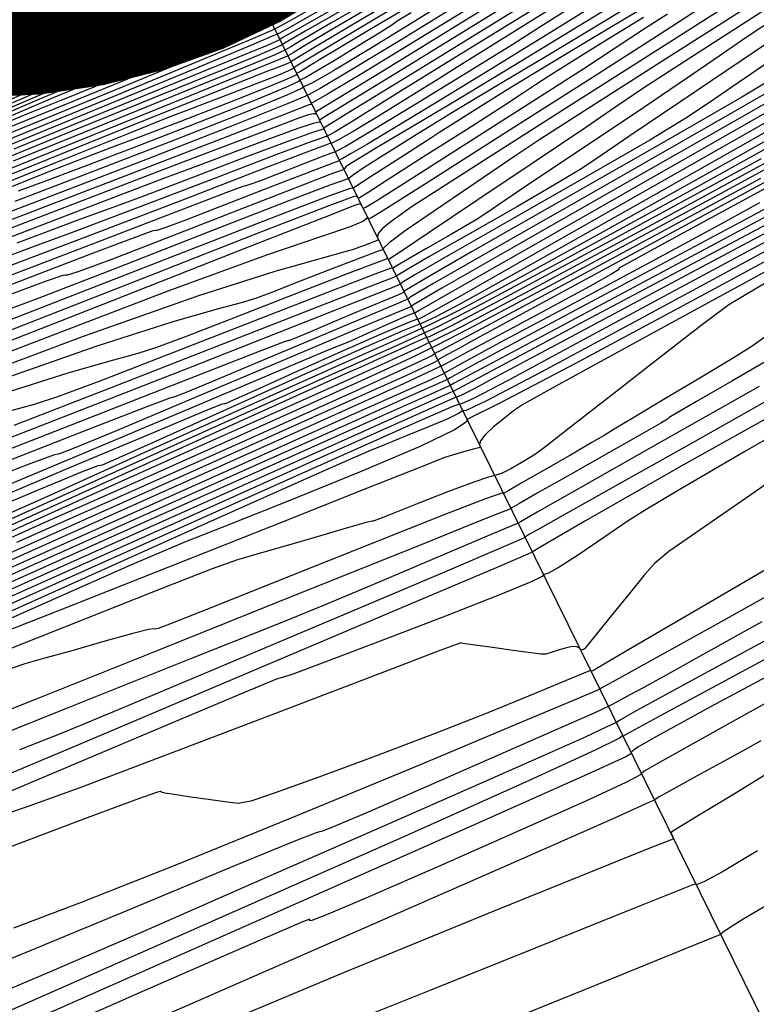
# Model space of a CAD drawing. Extents: x 3249832 to 3255657, y 13789405 to 13793316.
# Tile 277 of 656: x 3254716 to 3254727, y 13790564 to 13790579. Entities that reach past the tile are written whole.
import ezdxf

# ---------------------------------------------------------------- set-up
doc = ezdxf.new("R2010")
doc.units = 0
doc.header["$LTSCALE"] = 100
doc.header["$MEASUREMENT"] = 0
doc.linetypes.add('DASHED', pattern=[0.75, 0.5, -0.25])
for name, color, linetype in [('GRATIO_CON', 10, 'CONTINUOUS'), ('GRATIO_ICON', 7, 'CONTINUOUS'), ('PLAN', 7, 'CONTINUOUS'), ('TARGETS_EAST', 7, 'CONTINUOUS')]:
    doc.layers.add(name, color=color, linetype=linetype)

# ---------------------------------------------------------------- blocks, each defined once
blk = doc.blocks.new('Gratio_032316_contours')
at = {"layer": 'GRATIO_CON', "color": 5, "linetype": 'Continuous', "flags": 128}
for points in [[(3254727.422, 13790565.401), (3254726.884, 13790565.086), (3254726.66, 13790564.947), (3254726.563, 13790564.88), (3254726.529, 13790564.85), (3254726.526, 13790564.84), (3254726.527, 13790564.838), (3254726.526, 13790564.839), (3254726.525, 13790564.841), (3254726.461, 13790564.817), (3254726.024, 13790564.641), (3254724.839, 13790564.16), (3254722.721, 13790563.3)], [(3254727.095, 13790566.146), (3254726.55, 13790565.821), (3254726.27, 13790565.667), (3254726.16, 13790565.621), (3254726.138, 13790565.626), (3254726.093, 13790565.616), (3254725.805, 13790565.503), (3254725.027, 13790565.19), (3254723.634, 13790564.629), (3254721.993, 13790563.97), (3254720.592, 13790563.411)], [(3254727.15, 13790567.858), (3254726.946, 13790567.744), (3254726.58, 13790567.542), (3254726.149, 13790567.306), (3254725.783, 13790567.104), (3254725.579, 13790566.99), (3254725.504, 13790566.946), (3254725.494, 13790566.938), (3254725.493, 13790566.937), (3254725.493, 13790566.938), (3254725.493, 13790566.937), (3254725.417, 13790566.901), (3254724.88, 13790566.66), (3254723.42, 13790566.016), (3254720.804, 13790564.867), (3254717.725, 13790563.521)], [(3254728.188, 13790568.981), (3254726.528, 13790568.056), (3254725.653, 13790567.567), (3254725.332, 13790567.384), (3254725.289, 13790567.351), (3254725.263, 13790567.323), (3254725.046, 13790567.209), (3254724.445, 13790566.929), (3254723.362, 13790566.445), (3254722.085, 13790565.883), (3254720.997, 13790565.41), (3254720.387, 13790565.15), (3254720.16, 13790565.061), (3254720.126, 13790565.056), (3254720.126, 13790565.064), (3254720.127, 13790565.072), (3254720.127, 13790565.081), (3254720.029, 13790565.047), (3254719.352, 13790564.757), (3254717.52, 13790563.955), (3254714.21, 13790562.497)], [(3254745.307, 13790578.768), (3254743.777, 13790577.894), (3254742.819, 13790577.328), (3254741.781, 13790576.723), (3254739.771, 13790575.609), (3254736.247, 13790573.7), (3254732.077, 13790571.455), (3254728.477, 13790569.521), (3254726.368, 13790568.386), (3254725.476, 13790567.901), (3254725.233, 13790567.76), (3254725.157, 13790567.705), (3254725.132, 13790567.675), (3254725.133, 13790567.66), (3254725.046, 13790567.608), (3254724.409, 13790567.318), (3254722.676, 13790566.546), (3254719.533, 13790565.154), (3254715.615, 13790563.422)], [(3254729.493, 13790570.353), (3254726.99, 13790569.007), (3254725.592, 13790568.252), (3254725.078, 13790567.972), (3254725.004, 13790567.932), (3254725.001, 13790567.935), (3254724.997, 13790567.939), (3254724.997, 13790567.936), (3254724.947, 13790567.9), (3254724.572, 13790567.714), (3254723.54, 13790567.24), (3254721.645, 13790566.392), (3254719.175, 13790565.298), (3254716.545, 13790564.138), (3254714.125, 13790563.073)], [(3254727.164, 13790569.713), (3254726.101, 13790569.119), (3254725.673, 13790568.879), (3254725.514, 13790568.79), (3254725.329, 13790568.69), (3254725.111, 13790568.572), (3254724.925, 13790568.472), (3254724.794, 13790568.403), (3254724.562, 13790568.295), (3254724.03, 13790568.059), (3254723.086, 13790567.644), (3254721.976, 13790567.158), (3254721.033, 13790566.747), (3254720.506, 13790566.522), (3254720.31, 13790566.445), (3254720.279, 13790566.441), (3254720.223, 13790566.427), (3254719.876, 13790566.29), (3254718.952, 13790565.91), (3254717.289, 13790565.219), (3254715.235, 13790564.369), (3254713.264, 13790563.563)], [(3254727.746, 13790570.391), (3254726.519, 13790569.706), (3254725.475, 13790569.125), (3254724.89, 13790568.801), (3254724.674, 13790568.682), (3254724.642, 13790568.665), (3254724.597, 13790568.644), (3254724.281, 13790568.508), (3254723.424, 13790568.147), (3254721.87, 13790567.497), (3254719.935, 13790566.695), (3254718.049, 13790565.926), (3254716.565, 13790565.339), (3254715.511, 13790564.94)], [(3254727.433, 13790570.644), (3254726.296, 13790569.979), (3254725.329, 13790569.413), (3254724.788, 13790569.098), (3254724.587, 13790568.98), (3254724.552, 13790568.96), (3254724.542, 13790568.955), (3254724.529, 13790568.949), (3254724.517, 13790568.945), (3254724.508, 13790568.946), (3254724.502, 13790568.95), (3254724.499, 13790568.954), (3254724.483, 13790568.95), (3254724.384, 13790568.909), (3254724.118, 13790568.797), (3254723.622, 13790568.591), (3254722.925, 13790568.306), (3254722.078, 13790567.972), (3254721.148, 13790567.619), (3254720.269, 13790567.294), (3254719.589, 13790567.048), (3254719.206, 13790566.919), (3254719.011, 13790566.883), (3254718.842, 13790566.901), (3254718.58, 13790566.939), (3254718.274, 13790566.983), (3254718.014, 13790567.021), (3254717.869, 13790567.045), (3254717.814, 13790567.059), (3254717.803, 13790567.068), (3254717.756, 13790567.06), (3254717.458, 13790566.957), (3254716.661, 13790566.661), (3254715.244, 13790566.123)], [(3254728.065, 13790572.435), (3254727.06, 13790571.737), (3254726.203, 13790571.145), (3254725.716, 13790570.804), (3254725.491, 13790570.62), (3254725.333, 13790570.439), (3254725.097, 13790570.147), (3254724.82, 13790569.805), (3254724.584, 13790569.515), (3254724.453, 13790569.352), (3254724.402, 13790569.291), (3254724.39, 13790569.279), (3254724.38, 13790569.274), (3254724.366, 13790569.273), (3254724.348, 13790569.282), (3254724.326, 13790569.303), (3254724.286, 13790569.323), (3254724.214, 13790569.327), (3254724.102, 13790569.303), (3254723.976, 13790569.264), (3254723.871, 13790569.226), (3254723.804, 13790569.207), (3254723.725, 13790569.207), (3254723.569, 13790569.227), (3254723.295, 13790569.265), (3254722.973, 13790569.31), (3254722.699, 13790569.348), (3254722.546, 13790569.37), (3254722.489, 13790569.379), (3254722.48, 13790569.382), (3254722.435, 13790569.368), (3254722.126, 13790569.252), (3254721.289, 13790568.934), (3254719.795, 13790568.363), (3254718.037, 13790567.694), (3254716.544, 13790567.129), (3254715.711, 13790566.823), (3254715.405, 13790566.721)], [(3254728.12, 13790573.371), (3254726.884, 13790572.681), (3254725.901, 13790572.13), (3254725.073, 13790571.659), (3254724.409, 13790571.277), (3254723.945, 13790571.007), (3254723.696, 13790570.861), (3254723.603, 13790570.806), (3254723.589, 13790570.797), (3254723.519, 13790570.765), (3254723.027, 13790570.554), (3254721.69, 13790569.986), (3254719.299, 13790568.972), (3254716.488, 13790567.783), (3254714.102, 13790566.78), (3254712.726, 13790566.214), (3254711.904, 13790565.892), (3254710.916, 13790565.51), (3254709.26, 13790564.854), (3254707.299, 13790564.07), (3254705.611, 13790563.397)], [(3254727.925, 13790573.538), (3254726.048, 13790572.479), (3254724.788, 13790571.771), (3254724.076, 13790571.372), (3254723.72, 13790571.172), (3254723.549, 13790571.074), (3254723.487, 13790571.035), (3254723.479, 13790571.026), (3254723.433, 13790571.003), (3254723.107, 13790570.862), (3254722.223, 13790570.486), (3254720.642, 13790569.815), (3254718.783, 13790569.029), (3254717.206, 13790568.366), (3254716.278, 13790567.985), (3254715.603, 13790567.719)], [(3254727.121, 13790573.376), (3254725.636, 13790572.535), (3254724.373, 13790571.819), (3254723.668, 13790571.417), (3254723.409, 13790571.268), (3254723.372, 13790571.245), (3254723.372, 13790571.245), (3254723.37, 13790571.246), (3254723.369, 13790571.247), (3254723.345, 13790571.238), (3254723.186, 13790571.169), (3254722.755, 13790570.986), (3254721.985, 13790570.659), (3254721.079, 13790570.276), (3254720.311, 13790569.953), (3254719.83, 13790569.756), (3254719.301, 13790569.546), (3254718.266, 13790569.134), (3254716.449, 13790568.407), (3254714.305, 13790567.547)], [(3254727.35, 13790573.835), (3254726.7, 13790573.459), (3254726.146, 13790573.14), (3254725.837, 13790572.96), (3254725.723, 13790572.891), (3254725.708, 13790572.879), (3254725.695, 13790572.868), (3254725.591, 13790572.805), (3254725.304, 13790572.641), (3254724.789, 13790572.349), (3254724.183, 13790572.005), (3254723.667, 13790571.713), (3254723.38, 13790571.548), (3254723.274, 13790571.486), (3254723.259, 13790571.475), (3254723.258, 13790571.474), (3254723.257, 13790571.473), (3254723.255, 13790571.473), (3254723.2, 13790571.451), (3254722.817, 13790571.297), (3254721.78, 13790570.881), (3254719.923, 13790570.135), (3254717.735, 13790569.256), (3254715.866, 13790568.506), (3254714.806, 13790568.085)], [(3254727.279, 13790575.023), (3254726.649, 13790574.645), (3254726.219, 13790574.323), (3254725.574, 13790573.82), (3254724.814, 13790573.229), (3254724.167, 13790572.726), (3254723.802, 13790572.443), (3254723.642, 13790572.323), (3254723.549, 13790572.264), (3254723.416, 13790572.185), (3254723.259, 13790572.096), (3254723.122, 13790572.026), (3254723.028, 13790571.993), (3254722.91, 13790571.962), (3254722.68, 13790571.888), (3254722.286, 13790571.74), (3254721.826, 13790571.559), (3254721.434, 13790571.402), (3254721.212, 13790571.314), (3254721.127, 13790571.282), (3254721.112, 13790571.278), (3254721.097, 13790571.278), (3254721.003, 13790571.256), (3254720.749, 13790571.185), (3254720.293, 13790571.052), (3254719.756, 13790570.895), (3254719.299, 13790570.763), (3254719.001, 13790570.676), (3254718.604, 13790570.534), (3254717.771, 13790570.209), (3254716.304, 13790569.628), (3254714.578, 13790568.945)], [(3254728.008, 13790575.591), (3254725.415, 13790574.179), (3254724.002, 13790573.407), (3254723.453, 13790573.101), (3254723.299, 13790572.997), (3254723.156, 13790572.884), (3254722.989, 13790572.747), (3254722.853, 13790572.619), (3254722.786, 13790572.528), (3254722.771, 13790572.472), (3254722.78, 13790572.442), (3254722.782, 13790572.429), (3254722.758, 13790572.421), (3254722.693, 13790572.406), (3254722.579, 13790572.374), (3254722.446, 13790572.336), (3254722.333, 13790572.303), (3254722.226, 13790572.268), (3254721.889, 13790572.137), (3254721.035, 13790571.798), (3254719.512, 13790571.192), (3254717.72, 13790570.48), (3254716.195, 13790569.879), (3254715.252, 13790569.509)], [(3254729.402, 13790576.506), (3254726.426, 13790574.897), (3254724.255, 13790573.73), (3254723.076, 13790573.113), (3254722.636, 13790572.895), (3254722.575, 13790572.86), (3254722.559, 13790572.822), (3254722.38, 13790572.701), (3254721.857, 13790572.447), (3254720.9, 13790572.04), (3254719.765, 13790571.58), (3254718.797, 13790571.196), (3254718.162, 13790570.945), (3254717.325, 13790570.588), (3254715.571, 13790569.809), (3254712.421, 13790568.401), (3254708.338, 13790566.572), (3254704.017, 13790564.636), (3254700.077, 13790562.873)], [(3254727.615, 13790575.693), (3254725.313, 13790574.449), (3254723.728, 13790573.597), (3254722.88, 13790573.154), (3254722.561, 13790573.004), (3254722.508, 13790572.996), (3254722.503, 13790573.007), (3254722.5, 13790573.01), (3254722.502, 13790573.007), (3254722.498, 13790572.993), (3254722.441, 13790572.954), (3254722.277, 13790572.874), (3254721.975, 13790572.746), (3254721.618, 13790572.601), (3254721.313, 13790572.48), (3254721.047, 13790572.371), (3254720.326, 13790572.054), (3254718.532, 13790571.252), (3254715.272, 13790569.791), (3254711.043, 13790567.896), (3254706.567, 13790565.892), (3254702.487, 13790564.065), (3254699.122, 13790562.563)], [(3254728.858, 13790576.636), (3254725.914, 13790575.067), (3254724.042, 13790574.067), (3254723.086, 13790573.555), (3254722.674, 13790573.335), (3254722.488, 13790573.239), (3254722.418, 13790573.207), (3254722.406, 13790573.206), (3254722.404, 13790573.208), (3254722.403, 13790573.209), (3254722.403, 13790573.209), (3254722.331, 13790573.178), (3254721.834, 13790572.956), (3254720.486, 13790572.352), (3254718.001, 13790571.238), (3254714.658, 13790569.74), (3254710.875, 13790568.046), (3254707.073, 13790566.344), (3254703.683, 13790564.831), (3254701.142, 13790563.703)], [(3254730.051, 13790577.402), (3254727.006, 13790575.775), (3254724.416, 13790574.397), (3254722.969, 13790573.626), (3254722.436, 13790573.341), (3254722.36, 13790573.3), (3254722.36, 13790573.299), (3254722.359, 13790573.299), (3254722.359, 13790573.299), (3254722.303, 13790573.275), (3254721.916, 13790573.103), (3254720.869, 13790572.635), (3254718.922, 13790571.763), (3254716.197, 13790570.542), (3254712.91, 13790569.07), (3254709.33, 13790567.468), (3254705.96, 13790565.963), (3254703.357, 13790564.807), (3254701.867, 13790564.155), (3254700.988, 13790563.776), (3254700.004, 13790563.345)], [(3254728.515, 13790576.707), (3254726.059, 13790575.395), (3254723.971, 13790574.281), (3254722.804, 13790573.658), (3254722.375, 13790573.426), (3254722.314, 13790573.391), (3254722.274, 13790573.373), (3254721.999, 13790573.251), (3254721.253, 13790572.918), (3254719.843, 13790572.287), (3254717.737, 13790571.344), (3254714.945, 13790570.094), (3254711.588, 13790568.592), (3254708.236, 13790567.095), (3254705.572, 13790565.911), (3254704.039, 13790565.238), (3254703.137, 13790564.847), (3254702.126, 13790564.402), (3254700.486, 13790563.666)], [(3254728.563, 13790576.866), (3254726.979, 13790576.012), (3254725.112, 13790575.014), (3254723.525, 13790574.167), (3254722.639, 13790573.691), (3254722.314, 13790573.512), (3254722.268, 13790573.484), (3254722.245, 13790573.473), (3254722.081, 13790573.4), (3254721.637, 13790573.202), (3254720.764, 13790572.812), (3254719.277, 13790572.146), (3254716.98, 13790571.118), (3254713.846, 13790569.716), (3254710.513, 13790568.227), (3254707.787, 13790567.014), (3254706.212, 13790566.321), (3254705.286, 13790565.918), (3254704.248, 13790565.459), (3254702.56, 13790564.701), (3254700.588, 13790563.813), (3254698.924, 13790563.068)], [(3254727.339, 13790576.526), (3254725.647, 13790575.608), (3254725.024, 13790575.267), (3254724.937, 13790575.216), (3254724.939, 13790575.213), (3254724.943, 13790575.21), (3254724.947, 13790575.206), (3254724.933, 13790575.19), (3254724.816, 13790575.118), (3254724.492, 13790574.938), (3254723.907, 13790574.623), (3254723.218, 13790574.254), (3254722.633, 13790573.939), (3254722.232, 13790573.725), (3254721.586, 13790573.419), (3254720.139, 13790572.764), (3254717.578, 13790571.615), (3254714.56, 13790570.266)], [(3254728.174, 13790577.077), (3254724.993, 13790575.353), (3254723.252, 13790574.408), (3254722.594, 13790574.051), (3254722.456, 13790573.974), (3254722.371, 13790573.928), (3254722.271, 13790573.874), (3254722.186, 13790573.827), (3254722.139, 13790573.799), (3254722.123, 13790573.787), (3254722.122, 13790573.781), (3254722.062, 13790573.748), (3254721.632, 13790573.549), (3254720.459, 13790573.02), (3254718.359, 13790572.078), (3254715.884, 13790570.971), (3254713.775, 13790570.032)], [(3254727.143, 13790576.616), (3254724.288, 13790575.073), (3254722.73, 13790574.235), (3254722.154, 13790573.93), (3254722.07, 13790573.89), (3254722.069, 13790573.891), (3254722.069, 13790573.889), (3254722.071, 13790573.884), (3254722.026, 13790573.855), (3254721.692, 13790573.696), (3254720.778, 13790573.279), (3254719.139, 13790572.542), (3254717.208, 13790571.677), (3254715.561, 13790570.944)], [(3254729.658, 13790578.085), (3254726.364, 13790576.292), (3254723.92, 13790574.974), (3254722.59, 13790574.268), (3254722.097, 13790574.013), (3254722.025, 13790573.98), (3254721.991, 13790573.961), (3254721.753, 13790573.843), (3254721.097, 13790573.539), (3254719.92, 13790573.006), (3254718.531, 13790572.383), (3254717.347, 13790571.856), (3254716.624, 13790571.535), (3254715.976, 13790571.248), (3254714.859, 13790570.745)], [(3254727.152, 13790576.921), (3254724.807, 13790575.641), (3254723.187, 13790574.77), (3254722.32, 13790574.314), (3254721.997, 13790574.154), (3254721.946, 13790574.138), (3254721.936, 13790574.138), (3254721.883, 13790574.114), (3254721.74, 13790574.048), (3254721.482, 13790573.931), (3254721.179, 13790573.795), (3254720.92, 13790573.679), (3254720.714, 13790573.588), (3254720.243, 13790573.375), (3254719.103, 13790572.86), (3254717.08, 13790571.943), (3254714.701, 13790570.866)], [(3254728.503, 13790577.786), (3254725.899, 13790576.339), (3254724.029, 13790575.315), (3254722.821, 13790574.667), (3254722.131, 13790574.312), (3254721.507, 13790574.024), (3254720.423, 13790573.542), (3254718.551, 13790572.701), (3254716.353, 13790571.708), (3254714.488, 13790570.867)], [(3254729.975, 13790578.751), (3254726.871, 13790577), (3254724.647, 13790575.757), (3254723.25, 13790574.99), (3254722.455, 13790574.565), (3254722.008, 13790574.34), (3254721.554, 13790574.137), (3254720.713, 13790573.767), (3254719.253, 13790573.113), (3254717.54, 13790572.34), (3254716.087, 13790571.684), (3254715.278, 13790571.323)], [(3254728.175, 13790577.875), (3254725.24, 13790576.214), (3254723.394, 13790575.175), (3254722.472, 13790574.664), (3254722.089, 13790574.462), (3254721.885, 13790574.369), (3254721.601, 13790574.251), (3254721.003, 13790573.992), (3254719.955, 13790573.525), (3254718.727, 13790572.972), (3254717.685, 13790572.502), (3254717.106, 13790572.243), (3254716.895, 13790572.153), (3254716.865, 13790572.147), (3254716.823, 13790572.138), (3254716.556, 13790572.034), (3254715.843, 13790571.741), (3254714.576, 13790571.21)], [(3254728.792, 13790578.529), (3254726.009, 13790576.941), (3254723.64, 13790575.594), (3254722.317, 13790574.84), (3254721.83, 13790574.56), (3254721.761, 13790574.518), (3254721.761, 13790574.516), (3254721.76, 13790574.516), (3254721.758, 13790574.517), (3254721.75, 13790574.517), (3254721.702, 13790574.5), (3254721.578, 13790574.448), (3254721.358, 13790574.351), (3254721.101, 13790574.235), (3254720.883, 13790574.137), (3254720.761, 13790574.082), (3254720.717, 13790574.064), (3254720.711, 13790574.062), (3254720.671, 13790574.047), (3254720.397, 13790573.934), (3254719.658, 13790573.623), (3254718.336, 13790573.066), (3254716.782, 13790572.412), (3254715.461, 13790571.857)], [(3254727.706, 13790578.059), (3254725.33, 13790576.703), (3254723.308, 13790575.552), (3254722.18, 13790574.906), (3254721.765, 13790574.665), (3254721.707, 13790574.626), (3254721.707, 13790574.624), (3254721.707, 13790574.622), (3254721.706, 13790574.622), (3254721.671, 13790574.607), (3254721.433, 13790574.507), (3254720.788, 13790574.235), (3254719.634, 13790573.748), (3254718.277, 13790573.176), (3254717.124, 13790572.692), (3254716.48, 13790572.424), (3254716.242, 13790572.33), (3254716.206, 13790572.324), (3254716.15, 13790572.312), (3254715.784, 13790572.179), (3254714.8, 13790571.801)], [(3254728.286, 13790578.551), (3254726.619, 13790577.589), (3254724.651, 13790576.465), (3254722.977, 13790575.51), (3254722.042, 13790574.972), (3254721.699, 13790574.769), (3254721.652, 13790574.735), (3254721.629, 13790574.723), (3254721.471, 13790574.656), (3254721.042, 13790574.475), (3254720.276, 13790574.153), (3254719.376, 13790573.773), (3254718.611, 13790573.452), (3254718.184, 13790573.275), (3254718.026, 13790573.212), (3254718.002, 13790573.208), (3254717.947, 13790573.193), (3254717.574, 13790573.054), (3254716.571, 13790572.666), (3254714.778, 13790571.966)], [(3254727.606, 13790578.334), (3254726.854, 13790577.882), (3254725.532, 13790577.119), (3254723.972, 13790576.228), (3254722.644, 13790575.47), (3254721.904, 13790575.043), (3254721.633, 13790574.881), (3254721.595, 13790574.853), (3254721.596, 13790574.85), (3254721.596, 13790574.849), (3254721.596, 13790574.847), (3254721.596, 13790574.846), (3254721.597, 13790574.844), (3254721.596, 13790574.843), (3254721.585, 13790574.837), (3254721.506, 13790574.805), (3254721.295, 13790574.716), (3254720.918, 13790574.557), (3254720.474, 13790574.371), (3254720.098, 13790574.212), (3254719.887, 13790574.125), (3254719.81, 13790574.094), (3254719.798, 13790574.092), (3254719.743, 13790574.074), (3254719.365, 13790573.929), (3254718.341, 13790573.53), (3254716.512, 13790572.815), (3254714.36, 13790571.974)], [(3254727.641, 13790578.985), (3254726.844, 13790578.444), (3254725.905, 13790577.813), (3254725.109, 13790577.276), (3254724.65, 13790576.961), (3254724.362, 13790576.768), (3254723.99, 13790576.544), (3254723.359, 13790576.18), (3254722.613, 13790575.754), (3254721.979, 13790575.392), (3254721.625, 13790575.188), (3254721.495, 13790575.11), (3254721.477, 13790575.097), (3254721.476, 13790575.096), (3254721.475, 13790575.095), (3254721.473, 13790575.095), (3254721.473, 13790575.094), (3254721.473, 13790575.093), (3254721.472, 13790575.092), (3254721.428, 13790575.075), (3254721.118, 13790574.955), (3254720.28, 13790574.628), (3254718.78, 13790574.04), (3254717.016, 13790573.351), (3254715.516, 13790572.769)], [(3254727.639, 13790579.281), (3254726.921, 13790578.811), (3254726.5, 13790578.521), (3254726.01, 13790578.182), (3254725.197, 13790577.633), (3254724.239, 13790576.991), (3254723.425, 13790576.446), (3254722.964, 13790576.135), (3254722.74, 13790575.986), (3254722.558, 13790575.875), (3254722.272, 13790575.71), (3254721.934, 13790575.517), (3254721.646, 13790575.353), (3254721.486, 13790575.26), (3254721.427, 13790575.225), (3254721.418, 13790575.219), (3254721.418, 13790575.218), (3254721.416, 13790575.219), (3254721.413, 13790575.221), (3254721.376, 13790575.212), (3254721.137, 13790575.124), (3254720.495, 13790574.877), (3254719.35, 13790574.431), (3254718.003, 13790573.905), (3254716.858, 13790573.461), (3254716.199, 13790573.213), (3254715.833, 13790573.094), (3254715.451, 13790572.992)], [(3254727.312, 13790579.3), (3254726.042, 13790578.488), (3254725.311, 13790578.013), (3254724.892, 13790577.73), (3254724.424, 13790577.409), (3254723.651, 13790576.889), (3254722.741, 13790576.281), (3254721.967, 13790575.764), (3254721.536, 13790575.474), (3254721.377, 13790575.366), (3254721.353, 13790575.35), (3254721.351, 13790575.352), (3254721.347, 13790575.356), (3254721.343, 13790575.361), (3254721.316, 13790575.357), (3254721.151, 13790575.298), (3254720.708, 13790575.129), (3254719.918, 13790574.822), (3254718.99, 13790574.459), (3254718.2, 13790574.153), (3254717.74, 13790573.981), (3254717.446, 13790573.887), (3254717.067, 13790573.785), (3254716.376, 13790573.589), (3254715.227, 13790573.224)], [(3254727.261, 13790579.49), (3254725.739, 13790578.519), (3254724.445, 13790577.694), (3254723.709, 13790577.22), (3254723.35, 13790576.982), (3254723.058, 13790576.783), (3254722.602, 13790576.475), (3254722.066, 13790576.113), (3254721.613, 13790575.8), (3254721.364, 13790575.614), (3254721.278, 13790575.534), (3254721.27, 13790575.512), (3254721.258, 13790575.502), (3254721.167, 13790575.47), (3254720.922, 13790575.379), (3254720.487, 13790575.212), (3254719.976, 13790575.014), (3254719.543, 13790574.845), (3254719.281, 13790574.748), (3254719.058, 13790574.68), (3254718.684, 13790574.578), (3254717.98, 13790574.377), (3254716.809, 13790574.004), (3254715.046, 13790573.385)], [(3254726.31, 13790579.336), (3254725.656, 13790578.91), (3254724.497, 13790578.168), (3254723.13, 13790577.298), (3254721.968, 13790576.559), (3254721.318, 13790576.147), (3254721.077, 13790575.997), (3254721.039, 13790575.984), (3254721.031, 13790576), (3254721.024, 13790576.013), (3254721.022, 13790576.015), (3254721.019, 13790575.995), (3254720.954, 13790575.946), (3254720.755, 13790575.862), (3254720.322, 13790575.718), (3254719.452, 13790575.421), (3254717.914, 13790574.858), (3254715.627, 13790573.983), (3254713.106, 13790573.005)], [(3254725.696, 13790579.173), (3254725.34, 13790578.947), (3254725.126, 13790578.805), (3254724.882, 13790578.641), (3254724.393, 13790578.323), (3254723.531, 13790577.771), (3254722.515, 13790577.124), (3254721.651, 13790576.574), (3254721.168, 13790576.267), (3254720.988, 13790576.157), (3254720.956, 13790576.151), (3254720.946, 13790576.171), (3254720.934, 13790576.194), (3254720.923, 13790576.214), (3254720.918, 13790576.224), (3254720.912, 13790576.226), (3254720.903, 13790576.222), (3254720.823, 13790576.192), (3254720.367, 13790576.014), (3254719.168, 13790575.545), (3254717.046, 13790574.711), (3254714.556, 13790573.736)], [(3254725.321, 13790579.12), (3254724.718, 13790578.75), (3254724.213, 13790578.436), (3254723.85, 13790578.207), (3254723.64, 13790578.07), (3254723.454, 13790577.947), (3254723.13, 13790577.736), (3254722.565, 13790577.374), (3254721.899, 13790576.95), (3254721.333, 13790576.589), (3254721.017, 13790576.387), (3254720.9, 13790576.313), (3254720.881, 13790576.306), (3254720.876, 13790576.315), (3254720.87, 13790576.327), (3254720.863, 13790576.339), (3254720.803, 13790576.328), (3254720.423, 13790576.188), (3254719.401, 13790575.793), (3254717.576, 13790575.078), (3254715.43, 13790574.238)], [(3254725.295, 13790579.258), (3254724.536, 13790578.803), (3254723.857, 13790578.394), (3254723.243, 13790578.018), (3254722.729, 13790577.699), (3254722.359, 13790577.466), (3254722.153, 13790577.335), (3254722.026, 13790577.252), (3254721.867, 13790577.149), (3254721.599, 13790576.977), (3254721.284, 13790576.776), (3254721.016, 13790576.604), (3254720.867, 13790576.506), (3254720.812, 13790576.469), (3254720.801, 13790576.466), (3254720.752, 13790576.456), (3254720.433, 13790576.343), (3254719.58, 13790576.019), (3254718.06, 13790575.427), (3254716.274, 13790574.729), (3254714.753, 13790574.14)], [(3254725.258, 13790579.566), (3254724.304, 13790578.979), (3254723.309, 13790578.374), (3254722.426, 13790577.841), (3254721.709, 13790577.413), (3254721.19, 13790577.105), (3254720.883, 13790576.922), (3254720.738, 13790576.832), (3254720.685, 13790576.794), (3254720.664, 13790576.771), (3254720.658, 13790576.758), (3254720.658, 13790576.752), (3254720.629, 13790576.742), (3254720.44, 13790576.674), (3254719.932, 13790576.48), (3254719.026, 13790576.127), (3254717.961, 13790575.711), (3254717.055, 13790575.36), (3254716.546, 13790575.17), (3254716.355, 13790575.108), (3254716.323, 13790575.109), (3254716.281, 13790575.105), (3254716.021, 13790575.015), (3254715.325, 13790574.754)], [(3254724.619, 13790579.351), (3254723.873, 13790578.886), (3254722.955, 13790578.321), (3254722.086, 13790577.791), (3254721.444, 13790577.402), (3254721.023, 13790577.15), (3254720.772, 13790577.004), (3254720.643, 13790576.932), (3254720.593, 13790576.907), (3254720.585, 13790576.903), (3254720.586, 13790576.899), (3254720.587, 13790576.894), (3254720.587, 13790576.89), (3254720.568, 13790576.884), (3254720.443, 13790576.838), (3254720.107, 13790576.71), (3254719.509, 13790576.477), (3254718.805, 13790576.202), (3254718.206, 13790575.97), (3254717.87, 13790575.845), (3254717.743, 13790575.804), (3254717.722, 13790575.804), (3254717.681, 13790575.797), (3254717.419, 13790575.702), (3254716.713, 13790575.435), (3254715.453, 13790574.953)], [(3254724.242, 13790579.309), (3254723.726, 13790578.981), (3254723.287, 13790578.702), (3254722.595, 13790578.273), (3254721.779, 13790577.773), (3254721.083, 13790577.351), (3254720.691, 13790577.119), (3254720.543, 13790577.039), (3254720.519, 13790577.031), (3254720.517, 13790577.032), (3254720.517, 13790577.03), (3254720.517, 13790577.029), (3254720.508, 13790577.025), (3254720.447, 13790577.003), (3254720.283, 13790576.941), (3254719.991, 13790576.827), (3254719.648, 13790576.694), (3254719.357, 13790576.58), (3254719.193, 13790576.519), (3254719.131, 13790576.499), (3254719.121, 13790576.5), (3254719.082, 13790576.488), (3254718.817, 13790576.389), (3254718.101, 13790576.116), (3254716.822, 13790575.625), (3254715.316, 13790575.049)], [(3254723.937, 13790579.29), (3254722.888, 13790578.639), (3254722.421, 13790578.346), (3254722.134, 13790578.164), (3254721.715, 13790577.904), (3254721.222, 13790577.602), (3254720.8, 13790577.348), (3254720.56, 13790577.21), (3254720.468, 13790577.163), (3254720.451, 13790577.161), (3254720.449, 13790577.164), (3254720.448, 13790577.165), (3254720.447, 13790577.165), (3254720.41, 13790577.151), (3254720.145, 13790577.049), (3254719.428, 13790576.773), (3254718.144, 13790576.279), (3254716.633, 13790575.7), (3254715.347, 13790575.213)], [(3254723.546, 13790579.37), (3254721.76, 13790578.271), (3254720.761, 13790577.657), (3254720.393, 13790577.431), (3254720.341, 13790577.398), (3254720.342, 13790577.395), (3254720.344, 13790577.39), (3254720.345, 13790577.385), (3254720.346, 13790577.381), (3254720.346, 13790577.379), (3254720.344, 13790577.38), (3254720.319, 13790577.379), (3254720.168, 13790577.331), (3254719.768, 13790577.186), (3254719.056, 13790576.918), (3254718.22, 13790576.599), (3254717.509, 13790576.33), (3254717.059, 13790576.165), (3254716.553, 13790575.98), (3254715.562, 13790575.607)], [(3254723.046, 13790579.221), (3254721.505, 13790578.274), (3254720.642, 13790577.747), (3254720.324, 13790577.553), (3254720.28, 13790577.521), (3254720.283, 13790577.512), (3254720.288, 13790577.499), (3254720.293, 13790577.488), (3254720.295, 13790577.481), (3254720.295, 13790577.48), (3254720.292, 13790577.485), (3254720.273, 13790577.492), (3254720.179, 13790577.472), (3254719.937, 13790577.393), (3254719.512, 13790577.237), (3254719.014, 13790577.049), (3254718.591, 13790576.889), (3254718.301, 13790576.782), (3254717.85, 13790576.614), (3254716.854, 13790576.236), (3254715.097, 13790575.563)], [(3254724.069, 13790580.011), (3254722.546, 13790579.072), (3254721.25, 13790578.277), (3254720.523, 13790577.836), (3254720.255, 13790577.675), (3254720.217, 13790577.649), (3254720.22, 13790577.64), (3254720.224, 13790577.628), (3254720.226, 13790577.621), (3254720.22, 13790577.623), (3254720.186, 13790577.622), (3254720.105, 13790577.603), (3254719.967, 13790577.557), (3254719.807, 13790577.498), (3254719.672, 13790577.447), (3254719.543, 13790577.4), (3254719.148, 13790577.249), (3254718.147, 13790576.866), (3254716.364, 13790576.181), (3254714.265, 13790575.377)], [(3254723.281, 13790579.683), (3254722.047, 13790578.923), (3254720.995, 13790578.28), (3254720.404, 13790577.926), (3254720.184, 13790577.8), (3254720.149, 13790577.787), (3254720.148, 13790577.787), (3254720.149, 13790577.784), (3254720.151, 13790577.778), (3254720.154, 13790577.771), (3254720.156, 13790577.765), (3254720.157, 13790577.763), (3254720.155, 13790577.765), (3254720.153, 13790577.769), (3254720.151, 13790577.772), (3254720.101, 13790577.754), (3254719.76, 13790577.622), (3254718.835, 13790577.263), (3254717.179, 13790576.625), (3254715.228, 13790575.877)], [(3254722.264, 13790579.373), (3254721.706, 13790579.028), (3254721.047, 13790578.624), (3254720.485, 13790578.286), (3254720.166, 13790578.104), (3254720.045, 13790578.044), (3254720.026, 13790578.036), (3254719.995, 13790578.015), (3254719.767, 13790577.91), (3254719.138, 13790577.651), (3254718.006, 13790577.206), (3254716.671, 13790576.691), (3254715.534, 13790576.258)], [(3254721.703, 13790579.194), (3254721.504, 13790579.074), (3254721.476, 13790579.054), (3254721.468, 13790579.046), (3254721.405, 13790579.004), (3254721.231, 13790578.894), (3254720.918, 13790578.7), (3254720.548, 13790578.473), (3254720.232, 13790578.284), (3254720.053, 13790578.184), (3254719.983, 13790578.152), (3254719.97, 13790578.154), (3254719.967, 13790578.157), (3254719.967, 13790578.155), (3254719.97, 13790578.148), (3254719.949, 13790578.124), (3254719.775, 13790578.039), (3254719.292, 13790577.838), (3254718.421, 13790577.495), (3254717.393, 13790577.098), (3254716.517, 13790576.764), (3254715.993, 13790576.569), (3254715.585, 13790576.416)], [(3254722.054, 13790579.522), (3254721.03, 13790578.913), (3254720.483, 13790578.588), (3254720.281, 13790578.467), (3254720.253, 13790578.449), (3254720.251, 13790578.448), (3254720.237, 13790578.438), (3254720.199, 13790578.414), (3254720.131, 13790578.372), (3254720.05, 13790578.322), (3254719.98, 13790578.281), (3254719.941, 13790578.259), (3254719.926, 13790578.252), (3254719.923, 13790578.252), (3254719.921, 13790578.251), (3254719.921, 13790578.248), (3254719.922, 13790578.242), (3254719.908, 13790578.225), (3254719.786, 13790578.165), (3254719.447, 13790578.024), (3254718.835, 13790577.783), (3254718.114, 13790577.504), (3254717.5, 13790577.27), (3254717.123, 13790577.129), (3254716.766, 13790576.994), (3254716.126, 13790576.742), (3254714.972, 13790576.28)], [(3254721.383, 13790579.241), (3254720.523, 13790578.729), (3254720.067, 13790578.456), (3254719.899, 13790578.354), (3254719.875, 13790578.335), (3254719.866, 13790578.325), (3254719.796, 13790578.291), (3254719.601, 13790578.209), (3254719.25, 13790578.071), (3254718.836, 13790577.911), (3254718.483, 13790577.777), (3254718.252, 13790577.69), (3254717.947, 13790577.572), (3254717.307, 13790577.317), (3254716.138, 13790576.848), (3254714.494, 13790576.185)], [(3254721.191, 13790579.355), (3254720.455, 13790578.923), (3254720.061, 13790578.689), (3254719.867, 13790578.573), (3254719.794, 13790578.529), (3254719.783, 13790578.521), (3254719.754, 13790578.507), (3254719.551, 13790578.424), (3254719.001, 13790578.201), (3254717.969, 13790577.784), (3254716.479, 13790577.182), (3254714.597, 13790576.418)], [(3254721.471, 13790579.623), (3254720.455, 13790579.034), (3254719.99, 13790578.762), (3254719.83, 13790578.665), (3254719.746, 13790578.615), (3254719.571, 13790578.536), (3254719.154, 13790578.363), (3254718.365, 13790578.044), (3254717.158, 13790577.555), (3254715.508, 13790576.883)], [(3254720.904, 13790579.394), (3254720.056, 13790578.906), (3254719.744, 13790578.726), (3254719.7, 13790578.699), (3254719.686, 13790578.688), (3254719.584, 13790578.642), (3254719.307, 13790578.525), (3254718.761, 13790578.303), (3254717.837, 13790577.927), (3254716.419, 13790577.349), (3254714.492, 13790576.561)], [(3254720.696, 13790579.372), (3254719.967, 13790578.955), (3254719.698, 13790578.802), (3254719.659, 13790578.78), (3254719.652, 13790578.774), (3254719.601, 13790578.748), (3254719.46, 13790578.686), (3254719.158, 13790578.562), (3254718.516, 13790578.3), (3254717.33, 13790577.814), (3254715.518, 13790577.073)], [(3254720.279, 13790579.329), (3254719.789, 13790579.053), (3254719.606, 13790578.955), (3254719.579, 13790578.942), (3254719.536, 13790578.921), (3254719.233, 13790578.79), (3254718.409, 13790578.445), (3254716.932, 13790577.835), (3254715.193, 13790577.122), (3254713.712, 13790576.52), (3254712.821, 13790576.165), (3254712.089, 13790575.871), (3254710.892, 13790575.371), (3254708.835, 13790574.496), (3254706.412, 13790573.469), (3254704.346, 13790572.608), (3254703.137, 13790572.134), (3254702.417, 13790571.878), (3254701.594, 13790571.57), (3254700.2, 13790570.998), (3254698.241, 13790570.164), (3254695.843, 13790569.128), (3254693.187, 13790567.972), (3254690.66, 13790566.872)], [(3254719.7, 13790579.102), (3254719.561, 13790579.031), (3254719.539, 13790579.022), (3254719.503, 13790579.003), (3254719.247, 13790578.889), (3254718.548, 13790578.593), (3254717.293, 13790578.073), (3254715.815, 13790577.467), (3254714.557, 13790576.956), (3254713.79, 13790576.65), (3254713.099, 13790576.37), (3254711.896, 13790575.865), (3254709.813, 13790574.979), (3254707.361, 13790573.938), (3254705.27, 13790573.065), (3254704.048, 13790572.583), (3254703.32, 13790572.321), (3254702.489, 13790572.007), (3254701.078, 13790571.426), (3254699.095, 13790570.582), (3254696.668, 13790569.533), (3254693.979, 13790568.362), (3254691.421, 13790567.248)], [(3254719.503, 13790579.093), (3254719.474, 13790579.077), (3254719.263, 13790578.983), (3254718.688, 13790578.74), (3254717.655, 13790578.311), (3254716.438, 13790577.812), (3254715.402, 13790577.391), (3254714.759, 13790577.134), (3254714.109, 13790576.869), (3254712.899, 13790576.359), (3254710.791, 13790575.461), (3254708.31, 13790574.407), (3254706.194, 13790573.522), (3254704.959, 13790573.032), (3254704.224, 13790572.763), (3254703.384, 13790572.443), (3254701.956, 13790571.854), (3254699.949, 13790570.999), (3254697.493, 13790569.937), (3254694.771, 13790568.752), (3254692.181, 13790567.624)], [(3254719.445, 13790579.152), (3254719.28, 13790579.077), (3254718.828, 13790578.886), (3254718.017, 13790578.549), (3254717.061, 13790578.157), (3254716.247, 13790577.826), (3254715.728, 13790577.619), (3254715.119, 13790577.369), (3254713.902, 13790576.854), (3254711.77, 13790575.944), (3254709.259, 13790574.876), (3254707.118, 13790573.979), (3254705.87, 13790573.481), (3254705.127, 13790573.206), (3254704.278, 13790572.88), (3254702.835, 13790572.282), (3254700.804, 13790571.416), (3254698.318, 13790570.342), (3254695.563, 13790569.142), (3254692.942, 13790568.001), (3254690.913, 13790567.126)], [(3254719.108, 13790579.178), (3254718.74, 13790579.025), (3254718.306, 13790578.847), (3254717.937, 13790578.697), (3254717.666, 13790578.588), (3254717.14, 13790578.367), (3254715.909, 13790577.842), (3254713.726, 13790576.909), (3254711.156, 13790575.814), (3254708.966, 13790574.893), (3254707.691, 13790574.378), (3254706.934, 13790574.092), (3254706.068, 13790573.753), (3254704.591, 13790573.138), (3254702.512, 13790572.251), (3254699.967, 13790571.151), (3254697.147, 13790569.923), (3254694.464, 13790568.754), (3254692.387, 13790567.857)], [(3254718.782, 13790579.133), (3254718.635, 13790579.072), (3254718.15, 13790578.866), (3254716.912, 13790578.337), (3254714.705, 13790577.391), (3254712.105, 13790576.283), (3254709.891, 13790575.35), (3254708.602, 13790574.827), (3254707.838, 13790574.534), (3254706.963, 13790574.189), (3254705.469, 13790573.567), (3254703.367, 13790572.669), (3254700.792, 13790571.555), (3254697.939, 13790570.313), (3254695.225, 13790569.13), (3254693.123, 13790568.222), (3254691.969, 13790567.742)], [(3254718.823, 13790579.222), (3254717.618, 13790578.704), (3254715.46, 13790577.779), (3254712.92, 13790576.695), (3254710.755, 13790575.781), (3254709.495, 13790575.268), (3254708.739, 13790574.976), (3254707.857, 13790574.626), (3254706.348, 13790573.995), (3254704.221, 13790573.086), (3254701.617, 13790571.96), (3254698.731, 13790570.703), (3254695.985, 13790569.506), (3254693.86, 13790568.588), (3254692.692, 13790568.101), (3254692.253, 13790567.947)], [(3254718.841, 13790579.3), (3254717.746, 13790578.825), (3254715.784, 13790577.981), (3254713.474, 13790576.994), (3254711.505, 13790576.163), (3254710.354, 13790575.695), (3254709.636, 13790575.416), (3254708.752, 13790575.063), (3254707.226, 13790574.423), (3254705.075, 13790573.503), (3254702.442, 13790572.364), (3254699.523, 13790571.093), (3254696.746, 13790569.883), (3254694.597, 13790568.953), (3254693.416, 13790568.46), (3254692.972, 13790568.303), (3254692.89, 13790568.317), (3254692.83, 13790568.352), (3254692.586, 13790568.309)], [(3254718.878, 13790579.451), (3254718.003, 13790579.065), (3254716.432, 13790578.385), (3254714.581, 13790577.593), (3254713.003, 13790576.927), (3254712.071, 13790576.548), (3254711.43, 13790576.296), (3254710.541, 13790575.936), (3254708.982, 13790575.279), (3254706.784, 13790574.338), (3254704.091, 13790573.173), (3254701.107, 13790571.873), (3254698.268, 13790570.636), (3254696.07, 13790569.684), (3254694.863, 13790569.178), (3254694.41, 13790569.015), (3254694.328, 13790569.026), (3254694.269, 13790569.058), (3254694.022, 13790569.01), (3254693.412, 13790568.799), (3254692.322, 13790568.368)], [(3254718.133, 13790579.181), (3254716.757, 13790578.587), (3254715.135, 13790577.893), (3254713.753, 13790577.309), (3254712.93, 13790576.974), (3254712.327, 13790576.736), (3254711.436, 13790576.372), (3254709.861, 13790575.707), (3254707.638, 13790574.755), (3254704.916, 13790573.578), (3254701.899, 13790572.264), (3254699.028, 13790571.012), (3254696.807, 13790570.05), (3254695.587, 13790569.537), (3254695.129, 13790569.371), (3254695.047, 13790569.381), (3254694.988, 13790569.411), (3254694.74, 13790569.361), (3254694.124, 13790569.146), (3254693.024, 13790568.71), (3254691.561, 13790568.115)], [(3254718.263, 13790579.299), (3254717.081, 13790578.788), (3254715.689, 13790578.192), (3254714.502, 13790577.691), (3254713.789, 13790577.401), (3254713.224, 13790577.176), (3254712.331, 13790576.809), (3254710.739, 13790576.136), (3254708.493, 13790575.173), (3254705.741, 13790573.982), (3254702.69, 13790572.654), (3254699.789, 13790571.388), (3254697.544, 13790570.415), (3254696.31, 13790569.896), (3254695.848, 13790569.727), (3254695.766, 13790569.735), (3254695.708, 13790569.764), (3254695.458, 13790569.712), (3254694.836, 13790569.493), (3254693.725, 13790569.052), (3254692.246, 13790568.45)], [(3254718.392, 13790579.416), (3254717.405, 13790578.989), (3254716.242, 13790578.492), (3254715.251, 13790578.073), (3254714.648, 13790577.827), (3254714.121, 13790577.616), (3254713.225, 13790577.245), (3254711.617, 13790576.564), (3254709.347, 13790575.59), (3254706.565, 13790574.387), (3254703.482, 13790573.044), (3254700.55, 13790571.765), (3254698.28, 13790570.781), (3254697.034, 13790570.255), (3254696.567, 13790570.083), (3254696.485, 13790570.09), (3254696.427, 13790570.117), (3254696.176, 13790570.063), (3254695.549, 13790569.84), (3254694.426, 13790569.393), (3254692.932, 13790568.785), (3254691.255, 13790568.111)], [(3254717.35, 13790579.091), (3254716.75, 13790578.837), (3254716.366, 13790578.68), (3254715.915, 13790578.496), (3254715.015, 13790578.119), (3254713.374, 13790577.42), (3254711.056, 13790576.425), (3254708.215, 13790575.196), (3254705.066, 13790573.824), (3254702.072, 13790572.518), (3254699.754, 13790571.512), (3254698.481, 13790570.973), (3254698.006, 13790570.795), (3254697.923, 13790570.799), (3254697.866, 13790570.823), (3254697.612, 13790570.764), (3254696.974, 13790570.535), (3254695.828, 13790570.076), (3254694.302, 13790569.455), (3254692.59, 13790568.766)], [(3254717.224, 13790579.107), (3254716.811, 13790578.936), (3254715.909, 13790578.555), (3254714.252, 13790577.848), (3254711.91, 13790576.842), (3254709.04, 13790575.6), (3254705.858, 13790574.215), (3254702.832, 13790572.894), (3254700.49, 13790571.877), (3254699.205, 13790571.332), (3254698.725, 13790571.151), (3254698.642, 13790571.153), (3254698.585, 13790571.176), (3254698.33, 13790571.115), (3254697.686, 13790570.882), (3254696.529, 13790570.418), (3254694.988, 13790569.79), (3254693.257, 13790569.094), (3254691.53, 13790568.423)], [(3254717.708, 13790579.376), (3254716.804, 13790578.992), (3254715.13, 13790578.276), (3254712.765, 13790577.26), (3254709.865, 13790576.005), (3254706.65, 13790574.605), (3254703.593, 13790573.27), (3254701.227, 13790572.242), (3254699.929, 13790571.691), (3254699.444, 13790571.507), (3254699.361, 13790571.508), (3254699.305, 13790571.529), (3254699.048, 13790571.466), (3254698.398, 13790571.229), (3254697.23, 13790570.76), (3254695.673, 13790570.125), (3254693.925, 13790569.422), (3254692.179, 13790568.744)], [(3254717.753, 13790579.453), (3254716.049, 13790578.722), (3254713.643, 13790577.687), (3254710.7, 13790576.414), (3254707.445, 13790574.996), (3254704.354, 13790573.647), (3254701.964, 13790572.608), (3254700.652, 13790572.05), (3254700.163, 13790571.863), (3254700.08, 13790571.862), (3254700.024, 13790571.882), (3254699.766, 13790571.817), (3254699.111, 13790571.576), (3254697.931, 13790571.101), (3254696.358, 13790570.46), (3254694.592, 13790569.749), (3254692.829, 13790569.065), (3254691.263, 13790568.487)], [(3254717.994, 13790579.661), (3254716.647, 13790579.082), (3254714.652, 13790578.223), (3254712.04, 13790577.09), (3254708.938, 13790575.737), (3254705.864, 13790574.395), (3254703.437, 13790573.339), (3254702.099, 13790572.768), (3254701.601, 13790572.575), (3254701.517, 13790572.571), (3254701.463, 13790572.588), (3254701.202, 13790572.518), (3254700.536, 13790572.27), (3254699.333, 13790571.785), (3254697.729, 13790571.129), (3254695.927, 13790570.405), (3254694.129, 13790569.706), (3254692.531, 13790569.115)], [(3254716.946, 13790579.262), (3254715.156, 13790578.49), (3254712.71, 13790577.429), (3254709.684, 13790576.108), (3254706.619, 13790574.769), (3254704.174, 13790573.704), (3254702.823, 13790573.128), (3254702.32, 13790572.931), (3254702.236, 13790572.926), (3254702.182, 13790572.941), (3254701.92, 13790572.869), (3254701.248, 13790572.617), (3254700.034, 13790572.126), (3254698.414, 13790571.464), (3254696.595, 13790570.732), (3254694.778, 13790570.027), (3254693.165, 13790569.43), (3254691.954, 13790569.019)], [(3254717.245, 13790579.442), (3254715.661, 13790578.758), (3254713.38, 13790577.767), (3254710.43, 13790576.478), (3254707.375, 13790575.143), (3254704.911, 13790574.07), (3254703.547, 13790573.487), (3254703.039, 13790573.287), (3254702.955, 13790573.28), (3254702.902, 13790573.294), (3254702.638, 13790573.22), (3254701.96, 13790572.964), (3254700.735, 13790572.468), (3254699.1, 13790571.799), (3254697.262, 13790571.06), (3254695.428, 13790570.348), (3254693.799, 13790569.744), (3254692.577, 13790569.328)], [(3254717.544, 13790579.622), (3254716.165, 13790579.026), (3254714.049, 13790578.105), (3254711.176, 13790576.849), (3254708.13, 13790575.517), (3254705.647, 13790574.435), (3254704.27, 13790573.846), (3254703.758, 13790573.643), (3254703.674, 13790573.635), (3254703.621, 13790573.647), (3254703.356, 13790573.571), (3254702.673, 13790573.311), (3254701.436, 13790572.809), (3254699.785, 13790572.134), (3254697.93, 13790571.388), (3254696.078, 13790570.668), (3254694.433, 13790570.059), (3254693.2, 13790569.637), (3254693.2, 13790569.637), (3254692.512, 13790569.453)], [(3254717.174, 13790579.561), (3254715.389, 13790578.782)], [(3254716.059, 13790579.12), (3254713.414, 13790577.961)], [(3254716.817, 13790579.489), (3254714.234, 13790578.361)], [(3254716.922, 13790579.579), (3254714.493, 13790578.518)]]:
    blk.add_lwpolyline(points, dxfattribs=at)
at = {"layer": 'GRATIO_ICON', "color": 7, "linetype": 'Continuous', "flags": 128}
for points in [[(3254727.364, 13790567.416), (3254726.723, 13790567.024), (3254726.179, 13790566.694), (3254725.873, 13790566.511), (3254725.761, 13790566.442), (3254725.75, 13790566.423), (3254725.76, 13790566.401), (3254725.773, 13790566.374), (3254725.783, 13790566.35), (3254725.789, 13790566.336), (3254725.79, 13790566.331), (3254725.79, 13790566.331), (3254725.744, 13790566.314), (3254725.431, 13790566.19), (3254724.583, 13790565.851), (3254722.991, 13790565.208), (3254720.663, 13790564.252), (3254717.667, 13790562.993)], [(3254727.302, 13790569.462), (3254725.959, 13790568.736), (3254725.21, 13790568.327), (3254724.937, 13790568.17), (3254724.9, 13790568.142), (3254724.901, 13790568.138), (3254724.901, 13790568.137), (3254724.899, 13790568.138), (3254724.897, 13790568.141), (3254724.894, 13790568.145), (3254724.893, 13790568.145), (3254724.876, 13790568.135), (3254724.752, 13790568.074), (3254724.413, 13790567.918), (3254723.759, 13790567.626), (3254722.736, 13790567.173), (3254721.297, 13790566.54), (3254719.475, 13790565.74), (3254717.608, 13790564.923), (3254716.11, 13790564.273), (3254715.283, 13790563.925)], [(3254728.259, 13790573.149), (3254726.939, 13790572.384), (3254725.914, 13790571.785), (3254725.346, 13790571.449), (3254725.084, 13790571.286), (3254724.901, 13790571.158), (3254724.623, 13790570.965), (3254724.293, 13790570.742), (3254724.01, 13790570.56), (3254723.845, 13790570.47), (3254723.777, 13790570.45), (3254723.761, 13790570.459), (3254723.758, 13790570.461), (3254723.76, 13790570.454), (3254723.765, 13790570.441), (3254723.746, 13790570.415), (3254723.575, 13790570.332), (3254723.098, 13790570.136), (3254722.237, 13790569.799), (3254721.222, 13790569.409), (3254720.359, 13790569.082), (3254719.877, 13790568.903), (3254719.7, 13790568.843), (3254719.675, 13790568.841), (3254719.606, 13790568.817), (3254719.12, 13790568.615), (3254717.802, 13790568.059), (3254715.445, 13790567.062)], [(3254727.226, 13790574.154), (3254726.998, 13790573.991), (3254726.709, 13790573.812), (3254726.225, 13790573.523), (3254725.656, 13790573.184), (3254725.172, 13790572.895), (3254724.893, 13790572.726), (3254724.724, 13790572.624), (3254724.518, 13790572.502), (3254724.173, 13790572.302), (3254723.766, 13790572.067), (3254723.419, 13790571.868), (3254723.225, 13790571.756), (3254723.153, 13790571.716), (3254723.139, 13790571.715), (3254723.101, 13790571.71), (3254722.863, 13790571.627), (3254722.231, 13790571.384), (3254721.105, 13790570.937), (3254719.78, 13790570.407), (3254718.65, 13790569.954), (3254718.009, 13790569.699), (3254717.763, 13790569.605), (3254717.718, 13790569.596), (3254717.701, 13790569.604), (3254717.613, 13790569.592), (3254717.371, 13790569.532), (3254716.934, 13790569.41), (3254716.418, 13790569.262), (3254715.978, 13790569.138), (3254715.69, 13790569.059), (3254715.309, 13790568.928)], [(3254728.238, 13790576.173), (3254725.829, 13790574.88), (3254724.199, 13790574.002), (3254723.202, 13790573.466), (3254722.685, 13790573.196), (3254722.49, 13790573.104), (3254722.458, 13790573.1), (3254722.366, 13790573.069), (3254721.756, 13790572.802), (3254720.104, 13790572.066), (3254717.081, 13790570.713), (3254713.119, 13790568.938), (3254708.84, 13790567.022), (3254704.815, 13790565.221), (3254701.407, 13790563.699)], [(3254727.13, 13790576.237), (3254726.527, 13790575.902), (3254725.443, 13790575.317), (3254724.165, 13790574.634), (3254723.079, 13790574.053), (3254722.473, 13790573.725), (3254722.251, 13790573.601), (3254722.221, 13790573.579), (3254722.214, 13790573.574), (3254722.162, 13790573.55), (3254722.02, 13790573.486), (3254721.685, 13790573.336), (3254720.816, 13790572.948), (3254719.015, 13790572.142), (3254716.103, 13790570.84), (3254712.789, 13790569.359), (3254710.001, 13790568.118), (3254708.384, 13790567.404), (3254707.436, 13790566.989), (3254706.37, 13790566.516), (3254704.635, 13790565.735), (3254702.604, 13790564.82), (3254700.889, 13790564.052), (3254699.944, 13790563.641)], [(3254728.405, 13790577.503), (3254725.586, 13790575.966), (3254723.553, 13790574.872), (3254722.455, 13790574.291), (3254722.046, 13790574.085), (3254721.985, 13790574.061), (3254721.963, 13790574.051), (3254721.818, 13790573.979), (3254721.419, 13790573.794), (3254720.701, 13790573.469), (3254719.855, 13790573.089), (3254719.134, 13790572.767), (3254718.669, 13790572.562), (3254718.11, 13790572.312), (3254716.981, 13790571.802), (3254715.005, 13790570.908)], [(3254729.879, 13790578.998), (3254726.688, 13790577.179), (3254723.972, 13790575.636), (3254722.453, 13790574.774), (3254721.893, 13790574.458), (3254721.81, 13790574.417), (3254721.786, 13790574.418), (3254721.65, 13790574.369), (3254721.292, 13790574.218), (3254720.657, 13790573.937), (3254719.914, 13790573.603), (3254719.284, 13790573.319), (3254718.934, 13790573.163), (3254718.806, 13790573.108), (3254718.788, 13790573.105), (3254718.747, 13790573.093), (3254718.477, 13790572.984), (3254717.75, 13790572.682), (3254716.456, 13790572.138), (3254714.935, 13790571.498)], [(3254727.572, 13790578.635), (3254726.794, 13790578.106), (3254726.336, 13790577.787), (3254725.984, 13790577.551), (3254725.422, 13790577.213), (3254724.445, 13790576.649), (3254723.292, 13790575.991), (3254722.312, 13790575.431), (3254721.764, 13790575.115), (3254721.564, 13790574.996), (3254721.536, 13790574.975), (3254721.536, 13790574.973), (3254721.536, 13790574.971), (3254721.535, 13790574.969), (3254721.481, 13790574.944), (3254721.1, 13790574.79), (3254720.065, 13790574.38), (3254718.211, 13790573.651), (3254716.03, 13790572.797), (3254714.174, 13790572.076)], [(3254727.032, 13790579.569), (3254725.717, 13790578.726), (3254724.167, 13790577.739), (3254722.848, 13790576.9), (3254722.108, 13790576.427), (3254721.808, 13790576.234), (3254721.691, 13790576.156), (3254721.552, 13790576.061), (3254721.391, 13790575.946), (3254721.258, 13790575.838), (3254721.193, 13790575.758), (3254721.179, 13790575.707), (3254721.187, 13790575.677), (3254721.191, 13790575.662), (3254721.177, 13790575.651), (3254721.133, 13790575.634), (3254721.055, 13790575.604), (3254720.963, 13790575.568), (3254720.885, 13790575.538), (3254720.822, 13790575.516), (3254720.67, 13790575.472), (3254720.301, 13790575.37), (3254719.584, 13790575.164), (3254718.391, 13790574.785), (3254716.595, 13790574.154), (3254714.19, 13790573.25)], [(3254725.712, 13790579.671), (3254724.734, 13790579.076), (3254723.856, 13790578.547), (3254723.091, 13790578.088), (3254722.417, 13790577.682), (3254721.823, 13790577.319), (3254721.335, 13790577.015), (3254720.989, 13790576.794), (3254720.805, 13790576.67), (3254720.739, 13790576.62), (3254720.729, 13790576.611), (3254720.69, 13790576.6), (3254720.436, 13790576.509), (3254719.756, 13790576.249), (3254718.543, 13790575.777), (3254717.117, 13790575.22), (3254715.904, 13790574.75), (3254715.223, 13790574.496)], [(3254724.477, 13790579.786), (3254722.592, 13790578.623), (3254721.535, 13790577.97), (3254721.117, 13790577.711), (3254720.981, 13790577.625), (3254720.836, 13790577.535), (3254720.665, 13790577.431), (3254720.519, 13790577.343), (3254720.436, 13790577.295), (3254720.404, 13790577.278), (3254720.398, 13790577.276), (3254720.397, 13790577.275), (3254720.397, 13790577.274), (3254720.395, 13790577.274), (3254720.364, 13790577.265), (3254720.157, 13790577.19), (3254719.598, 13790576.98), (3254718.6, 13790576.599), (3254717.427, 13790576.15), (3254716.428, 13790575.772), (3254715.817, 13790575.548), (3254715.256, 13790575.345)], [(3254722.494, 13790579.355), (3254721.547, 13790578.773), (3254720.74, 13790578.283), (3254720.285, 13790578.015), (3254720.114, 13790577.922), (3254720.088, 13790577.911), (3254720.047, 13790577.89), (3254719.763, 13790577.769), (3254718.986, 13790577.459), (3254717.592, 13790576.916), (3254715.95, 13790576.284), (3254714.551, 13790575.752)], [(3254721.926, 13790579.675), (3254720.919, 13790579.082), (3254720.292, 13790578.709), (3254719.966, 13790578.514), (3254719.846, 13790578.441), (3254719.828, 13790578.429), (3254719.825, 13790578.425), (3254719.806, 13790578.416), (3254719.756, 13790578.395), (3254719.665, 13790578.359), (3254719.557, 13790578.318), (3254719.466, 13790578.283), (3254719.381, 13790578.25), (3254719.128, 13790578.15), (3254718.488, 13790577.893), (3254717.303, 13790577.417), (3254715.638, 13790576.745), (3254713.614, 13790575.923)], [(3254720.487, 13790579.35), (3254719.878, 13790579.004), (3254719.652, 13790578.879), (3254719.619, 13790578.862), (3254719.568, 13790578.839), (3254719.219, 13790578.691), (3254718.271, 13790578.296), (3254716.571, 13790577.596), (3254714.57, 13790576.776), (3254712.867, 13790576.085), (3254711.852, 13790575.681), (3254711.078, 13790575.372), (3254709.889, 13790574.877), (3254707.856, 13790574.014), (3254705.463, 13790573), (3254703.421, 13790572.151), (3254702.227, 13790571.686), (3254701.513, 13790571.435), (3254700.7, 13790571.134), (3254699.322, 13790570.57), (3254697.386, 13790569.747), (3254695.019, 13790568.724), (3254692.395, 13790567.581)], [(3254719.296, 13790579.171), (3254718.968, 13790579.032), (3254718.378, 13790578.787), (3254717.684, 13790578.502), (3254717.092, 13790578.262), (3254716.697, 13790578.103), (3254716.13, 13790577.868), (3254714.905, 13790577.348), (3254712.748, 13790576.426), (3254710.207, 13790575.345), (3254708.042, 13790574.436), (3254706.78, 13790573.929), (3254706.031, 13790573.649), (3254705.173, 13790573.316), (3254703.713, 13790572.71), (3254701.658, 13790571.834), (3254699.143, 13790570.746), (3254696.355, 13790569.532), (3254693.703, 13790568.377), (3254691.65, 13790567.491)], [(3254718.859, 13790579.377), (3254717.874, 13790578.945), (3254716.108, 13790578.183), (3254714.027, 13790577.294), (3254712.254, 13790576.545), (3254711.212, 13790576.121), (3254710.533, 13790575.856), (3254709.647, 13790575.499), (3254708.104, 13790574.851), (3254705.93, 13790573.921), (3254703.266, 13790572.769), (3254700.315, 13790571.483), (3254697.507, 13790570.259), (3254695.333, 13790569.319), (3254694.14, 13790568.819), (3254693.691, 13790568.659), (3254693.609, 13790568.672), (3254693.549, 13790568.705), (3254693.304, 13790568.66), (3254692.699, 13790568.452), (3254691.621, 13790568.027)], [(3254717.73, 13790579.191), (3254716.796, 13790578.791), (3254716, 13790578.455), (3254715.507, 13790578.254), (3254715.018, 13790578.056), (3254714.12, 13790577.682), (3254712.495, 13790576.992), (3254710.202, 13790576.008), (3254707.39, 13790574.791), (3254704.274, 13790573.434), (3254701.311, 13790572.141), (3254699.017, 13790571.146), (3254697.758, 13790570.614), (3254697.286, 13790570.439), (3254697.204, 13790570.444), (3254697.146, 13790570.47), (3254696.894, 13790570.413), (3254696.261, 13790570.187), (3254695.127, 13790569.735), (3254693.617, 13790569.12), (3254691.922, 13790568.439)], [(3254717.874, 13790579.557), (3254716.348, 13790578.902), (3254714.148, 13790577.955), (3254711.37, 13790576.752), (3254708.192, 13790575.367), (3254705.109, 13790574.021), (3254702.701, 13790572.973), (3254701.376, 13790572.409), (3254700.882, 13790572.219), (3254700.798, 13790572.217), (3254700.744, 13790572.235), (3254700.484, 13790572.167), (3254699.823, 13790571.923), (3254698.632, 13790571.443), (3254697.044, 13790570.794), (3254695.26, 13790570.077), (3254693.479, 13790569.386), (3254691.897, 13790568.801)], [(3254716.67, 13790579.293), (3254714.719, 13790578.443)], [(3254717.026, 13790579.669), (3254714.753, 13790578.675)]]:
    blk.add_lwpolyline(points, dxfattribs=at)

msp = doc.modelspace()

# ---------------------------------------------------------------- linework, layer by layer
at = {"layer": 'PLAN', "color": 8, "linetype": 'DASHED'}
msp.add_line((3253458.47, 13793138.83), (3255298.06, 13789404.7), dxfattribs=at)
at = {"layer": 'TARGETS_EAST', "color": 1, "const_width": 2.5}
msp.add_lwpolyline([(3254706.208, 13790587.875, 1), (3254723.708, 13790587.875, 1)], format="xyb", close=True, dxfattribs=at)

# ---------------------------------------------------------------- block references
at = {"layer": 'TARGETS_EAST'}
msp.add_blockref('Gratio_032316_contours', (0, 0), dxfattribs=at)

doc.saveas('drawing.dxf')
